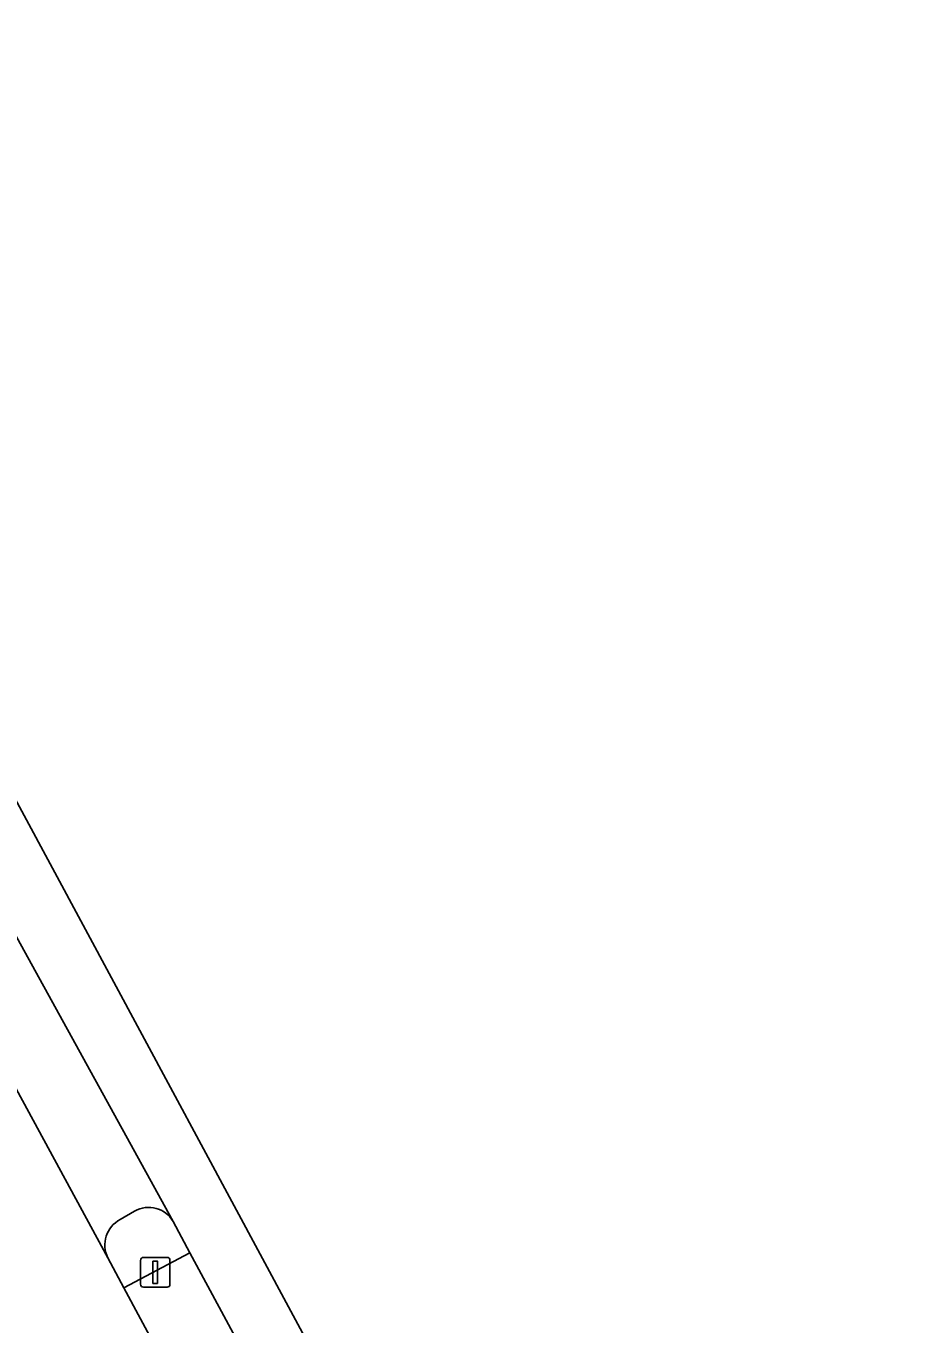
# Model space of a CAD drawing. Extents: x 161477 to 163040, y 383680 to 384871.
# Drawn here: x 162958.36 to 162988.21, y 384057.69 to 384101.19 of the extents above; entities that cross this region are included whole.
import ezdxf

# ---------------------------------------------------------------- set-up
doc = ezdxf.new("R2010")
doc.units = 0
for name, color, linetype in [('IMGEO_Berm_open', 7, 'Continuous'), ('IMGEO_Lichtmast', 7, 'Continuous'), ('IMGEO_Rijbaan_lokaal_gesloten', 7, 'Continuous'), ('IMGEO_Rijbaan_regionaal_gesloten', 7, 'Continuous'), ('IMGEO_Verkeerseiland_open', 7, 'Continuous')]:
    doc.layers.add(name, color=color, linetype=linetype)

msp = doc.modelspace()

# ---------------------------------------------------------------- linework, layer by layer
at = {"layer": 'IMGEO_Berm_open'}
msp.add_lwpolyline([(162963.853, 384060.082), (162961.643, 384058.909), (162973.772, 384036.358), (162982.776, 384019.618), (162985.844, 384019.364)], close=True, dxfattribs=at)
at = {"layer": 'IMGEO_Lichtmast'}
for p, q in [((162962.2, 384059.024), (162962.2, 384059.824)), ((162962.2, 384059.824), (162962.2, 384059.024)), ((162962.3, 384059.924), (162963.09, 384059.924)), ((162963.09, 384059.924), (162962.3, 384059.924)), ((162963.19, 384059.824), (162963.19, 384059.024)), ((162963.19, 384059.024), (162963.19, 384059.824)), ((162963.09, 384058.924), (162962.3, 384058.924)), ((162962.3, 384058.924), (162963.09, 384058.924))]:
    msp.add_line(p, q, dxfattribs=at)
msp.add_lwpolyline([(162962.62, 384059.799), (162962.77, 384059.799), (162962.77, 384059.049), (162962.62, 384059.049), (162962.62, 384059.799)], dxfattribs=at)
for centre, start, end in [((162962.3, 384059.824), 90, 180), ((162962.3, 384059.824), 90, 180), ((162963.09, 384059.824), 0, 90), ((162963.09, 384059.824), 360, 90), ((162962.3, 384059.024), 180, 270), ((162962.3, 384059.024), 180, 270), ((162963.09, 384059.024), 270, 0), ((162963.09, 384059.024), 270, 0)]:
    msp.add_arc(centre, 0.1, start, end, dxfattribs=at)
at = {"layer": 'IMGEO_Rijbaan_lokaal_gesloten'}
for points in [[(162963.294, 384061.124), (162949.239, 384086.641)], [(162947.214, 384085.488), (162961.11, 384059.905)], [(162961.521, 384061.193), (162962.002, 384061.476)]]:
    msp.add_lwpolyline(points, dxfattribs=at)
for centre, radius, start, end in [((162962.47, 384060.645), 0.954, 30.159, 119.3608), ((162961.964, 384060.342), 0.959, 117.4804, 207.1239)]:
    msp.add_arc(centre, radius, start, end, dxfattribs=at)
at = {"layer": 'IMGEO_Rijbaan_regionaal_gesloten'}
for points in [[(162988.206, 384019.169), (162913.346, 384158.234), (162908.86, 384183.17), (162908.215, 384198.534), (162907.143, 384197.332), (162903.665, 384193.501), (162903.466, 384188.941), (162903.823, 384183.273)], [(162945.563, 384093.19), (162949.239, 384086.641), (162963.294, 384061.124), (162963.853, 384060.082), (162985.844, 384019.364), (162988.206, 384019.169)], [(162945.279, 384074.006), (162959.579, 384047.61), (162961.261, 384044.49), (162974.291, 384020.321), (162974.518, 384020.302), (162978.65, 384019.96), (162982.776, 384019.618), (162973.772, 384036.358), (162961.643, 384058.909), (162961.11, 384059.905), (162947.214, 384085.488)]]:
    msp.add_lwpolyline(points, dxfattribs=at)
at = {"layer": 'IMGEO_Verkeerseiland_open'}
for points in [[(162962.002, 384061.476), (162961.521, 384061.193)], [(162961.11, 384059.905), (162961.643, 384058.909), (162963.853, 384060.082), (162963.294, 384061.124)]]:
    msp.add_lwpolyline(points, dxfattribs=at)
for centre, radius, start, end in [((162962.47, 384060.645), 0.954, 30.159, 119.3608), ((162961.964, 384060.342), 0.959, 117.4804, 207.1239)]:
    msp.add_arc(centre, radius, start, end, dxfattribs=at)

doc.saveas('drawing.dxf')
